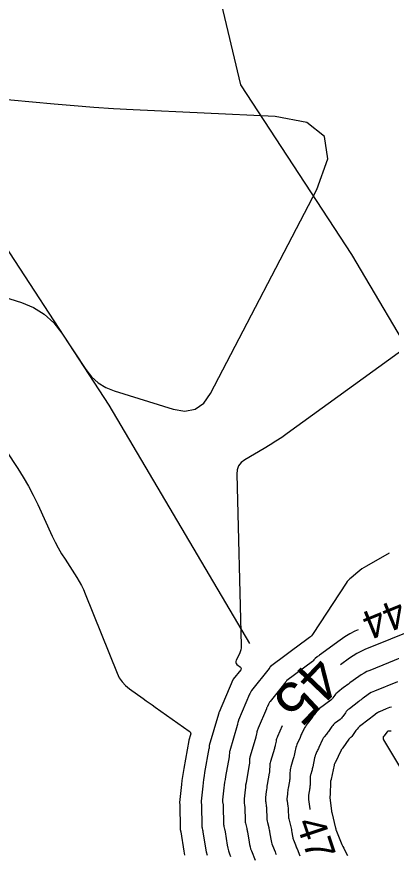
# Model space of a CAD drawing. Extents: x 2384780 to 2405861, y 547869 to 573706.
# Drawn here: x 2390194.3 to 2390220.5, y 552537.6 to 552596.3 of the extents above; entities that cross this region are included whole.
import ezdxf

# ---------------------------------------------------------------- set-up
doc = ezdxf.new("R2010")
doc.units = 0
for name, color, linetype in [('Old_Level_60', 7, 'Continuous'), ('Old_Level_61', 7, 'Continuous'), ('Prop Buffer Zone 1', 7, 'Continuous'), ('Prop Buffer Zone 2', 7, 'Continuous')]:
    doc.layers.add(name, color=color, linetype=linetype)

msp = doc.modelspace()

# ---------------------------------------------------------------- linework, layer by layer
at = {"layer": 'Old_Level_60'}
for points in [[(2390185.7925, 552579.041), (2390194.6295, 552576.2575), (2390195.47725, 552575.913), (2390196.23025, 552575.4435), (2390196.889, 552574.8485), (2390197.4535, 552574.1285), (2390199.143, 552571.572), (2390199.538, 552571.06825), (2390199.9995, 552570.65275), (2390200.52725, 552570.3255), (2390201.12125, 552570.08675), (2390205.24725, 552568.80525), (2390206.07425, 552568.6675), (2390206.78725, 552568.804), (2390207.386, 552569.21425), (2390207.8705, 552569.8985), (2390215.307, 552584.18675), (2390216.067, 552586.3165), (2390215.833, 552587.87525), (2390214.6045, 552588.863), (2390212.382, 552589.27975), (2390202.459, 552589.759), (2390201.07525, 552589.83325), (2390199.6925, 552589.922), (2390198.31075, 552590.0255), (2390196.93, 552590.1435), (2390192.3505, 552590.56)], [(2390237.35175, 552584.575), (2390213.2345, 552567.10425), (2390212.84075, 552566.82625), (2390212.4405, 552566.558), (2390212.034, 552566.2995), (2390211.62125, 552566.05075), (2390210.26225, 552565.254), (2390210.0085, 552565.0625), (2390209.82975, 552564.82925), (2390209.726, 552564.55425), (2390209.69725, 552564.23775), (2390210.01, 552552.247), (2390210.005, 552552.0985), (2390209.982, 552551.954), (2390209.94125, 552551.8135), (2390209.88225, 552551.677), (2390209.651, 552551.2175), (2390209.623, 552551.1365), (2390209.624, 552551.0615), (2390209.65375, 552550.993), (2390209.7125, 552550.9305), (2390209.9515, 552550.73675), (2390209.99125, 552550.69375), (2390210.00775, 552550.6485), (2390210.00125, 552550.60075), (2390209.972, 552550.55025), (2390209.44525, 552549.8875), (2390209.44225, 552549.8835), (2390209.4395, 552549.8795), (2390209.437, 552549.87525), (2390209.435, 552549.87075), (2390209.428, 552549.85625), (2390209.4265, 552549.85325), (2390209.425, 552549.85), (2390209.42375, 552549.84675), (2390209.42225, 552549.84375), (2390208.4615, 552547.59425), (2390208.45575, 552547.58), (2390208.45075, 552547.56525), (2390208.4465, 552547.5505), (2390208.443, 552547.5355), (2390208.43275, 552547.48625), (2390208.4305, 552547.4755), (2390208.428, 552547.465), (2390208.42525, 552547.4545), (2390208.42225, 552547.44425), (2390207.77775, 552545.25225), (2390207.77225, 552545.231), (2390207.76825, 552545.20975), (2390207.7655, 552545.18825), (2390207.764, 552545.1665), (2390207.76175, 552545.09525), (2390207.761, 552545.08), (2390207.75975, 552545.06475), (2390207.758, 552545.04975), (2390207.7555, 552545.0345), (2390207.45175, 552543.3585), (2390207.411, 552543.12175), (2390207.375, 552542.88425), (2390207.34325, 552542.646), (2390207.316, 552542.40725), (2390207.20575, 552541.35375), (2390207.2035, 552541.32275), (2390207.20325, 552541.29175), (2390207.20475, 552541.26075), (2390207.208, 552541.22975), (2390207.22225, 552541.129), (2390207.225, 552541.10725), (2390207.227, 552541.0855), (2390207.2285, 552541.06375), (2390207.22925, 552541.042), (2390207.25375, 552539.627), (2390207.25575, 552539.5855), (2390207.26, 552539.544), (2390207.2665, 552539.503), (2390207.2755, 552539.46225), (2390207.30825, 552539.32975), (2390207.315, 552539.30125), (2390207.321, 552539.2725), (2390207.3265, 552539.244), (2390207.3315, 552539.215), (2390207.51525, 552538.0635), (2390207.56125, 552537.8185), (2390207.62075, 552537.5775)], [(2390191.96325, 552568.28825), (2390194.36975, 552564.6465), (2390194.75575, 552564.0375), (2390195.11825, 552563.41475), (2390195.4565, 552562.779), (2390195.771, 552562.12975), (2390196.79375, 552559.91225), (2390196.99525, 552559.4945), (2390197.211, 552559.08475), (2390197.44125, 552558.683), (2390197.6855, 552558.28875), (2390198.5075, 552557.0145), (2390198.6765, 552556.73775), (2390198.832, 552556.454), (2390198.9735, 552556.163), (2390199.10125, 552555.865), (2390201.3205, 552550.3215), (2390201.47575, 552549.99975), (2390201.67125, 552549.7095), (2390201.90675, 552549.45075), (2390202.1825, 552549.2235), (2390203.14875, 552548.533), (2390203.356, 552548.385), (2390203.5635, 552548.23775), (2390203.77125, 552548.0905), (2390203.979, 552547.94375), (2390206.37025, 552546.26), (2390206.42775, 552546.20725), (2390206.462, 552546.1465), (2390206.473, 552546.0775), (2390206.46075, 552546.0005), (2390206.3505, 552545.62625), (2390206.35, 552545.62425), (2390206.34975, 552545.6225), (2390206.3495, 552545.6205), (2390206.34925, 552545.6185), (2390206.34925, 552545.612), (2390206.349, 552545.61075), (2390206.349, 552545.60925), (2390206.34875, 552545.608), (2390206.3485, 552545.60675), (2390205.991, 552543.63325), (2390205.944, 552543.359), (2390205.902, 552543.084), (2390205.86525, 552542.80825), (2390205.83375, 552542.5315), (2390205.70125, 552541.2645), (2390205.7005, 552541.252), (2390205.70025, 552541.2395), (2390205.70075, 552541.22675), (2390205.70225, 552541.21425), (2390205.708, 552541.1735), (2390205.709, 552541.1645), (2390205.71, 552541.15575), (2390205.7105, 552541.147), (2390205.71075, 552541.13825), (2390205.741, 552539.408), (2390205.74175, 552539.38875), (2390205.74375, 552539.36975), (2390205.74675, 552539.351), (2390205.751, 552539.33225)], [(2390220.3685, 552558.708), (2390218.77175, 552557.807), (2390218.6125, 552557.7125), (2390218.45825, 552557.611), (2390218.3085, 552557.503), (2390218.1635, 552557.388), (2390217.69725, 552557.00125), (2390217.601, 552556.915), (2390217.512, 552556.8225), (2390217.43025, 552556.7235), (2390217.3555, 552556.61825), (2390215.05175, 552553.09475), (2390214.99325, 552553.01375), (2390214.9285, 552552.93875), (2390214.857, 552552.87), (2390214.779, 552552.8075), (2390214.40975, 552552.537), (2390214.405, 552552.5335), (2390214.40025, 552552.53), (2390214.3955, 552552.5265), (2390214.39075, 552552.52275), (2390214.37375, 552552.50975), (2390214.3715, 552552.50775), (2390214.369, 552552.5055), (2390214.367, 552552.50325), (2390214.365, 552552.5005), (2390214.359, 552552.492), (2390214.35775, 552552.49025), (2390214.35625, 552552.48875), (2390214.3545, 552552.48725), (2390214.353, 552552.48575), (2390212.06525, 552550.77325), (2390212.053, 552550.76325), (2390212.04175, 552550.7525), (2390212.03125, 552550.741), (2390212.02175, 552550.72825), (2390211.992, 552550.686), (2390211.9855, 552550.677), (2390211.979, 552550.668), (2390211.97225, 552550.65925), (2390211.9655, 552550.6505), (2390210.739, 552549.10675), (2390210.72075, 552549.0825), (2390210.70425, 552549.0575), (2390210.689, 552549.0315), (2390210.67525, 552549.0045), (2390210.63275, 552548.915), (2390210.6235, 552548.89575), (2390210.61475, 552548.8765), (2390210.60625, 552548.857), (2390210.59775, 552548.8375), (2390209.824, 552547.02625), (2390209.8095, 552546.98975), (2390209.79675, 552546.9525), (2390209.786, 552546.91475), (2390209.777, 552546.8765), (2390209.75075, 552546.75025), (2390209.74475, 552546.72325), (2390209.73825, 552546.6965), (2390209.7315, 552546.66975), (2390209.72375, 552546.64325), (2390209.20475, 552544.878), (2390209.1945, 552544.83775), (2390209.1865, 552544.79725), (2390209.18125, 552544.756), (2390209.17875, 552544.7145), (2390209.1745, 552544.57825), (2390209.173, 552544.54925), (2390209.1705, 552544.52025), (2390209.167, 552544.49125), (2390209.16225, 552544.4625), (2390208.9125, 552543.08375), (2390208.87825, 552542.8845), (2390208.84775, 552542.6845), (2390208.82125, 552542.484), (2390208.79825, 552542.283), (2390208.71025, 552541.44275), (2390208.70675, 552541.39325), (2390208.706, 552541.344), (2390208.7085, 552541.2945), (2390208.714, 552541.24525), (2390208.7365, 552541.08425), (2390208.741, 552541.04975), (2390208.74425, 552541.01525), (2390208.74625, 552540.9805), (2390208.7475, 552540.94575), (2390208.76675, 552539.846), (2390208.7695, 552539.782), (2390208.776, 552539.71825), (2390208.78625, 552539.655), (2390208.79975, 552539.5925), (2390208.85025, 552539.38825), (2390208.86075, 552539.3445), (2390208.87025, 552539.3005), (2390208.87875, 552539.25625), (2390208.88625, 552539.21175), (2390209.03625, 552538.271), (2390209.074, 552538.071), (2390209.1225, 552537.874), (2390209.18225, 552537.68), (2390209.253, 552537.489)], [(2390218.191, 552553.351), (2390217.9565, 552553.24725), (2390217.59975, 552553.06225), (2390217.255, 552552.85575), (2390216.92225, 552552.62725), (2390215.48, 552551.57125), (2390215.43925, 552551.54125), (2390215.39875, 552551.511), (2390215.35825, 552551.4805), (2390215.31825, 552551.44975), (2390215.174, 552551.33925), (2390215.15325, 552551.322), (2390215.134, 552551.3035), (2390215.116, 552551.28325), (2390215.09975, 552551.26175), (2390215.0485, 552551.18925), (2390215.037, 552551.17425), (2390215.0245, 552551.16025), (2390215.011, 552551.14725), (2390214.99625, 552551.13525), (2390213.2045, 552549.794), (2390213.1755, 552549.77075), (2390213.14875, 552549.74525), (2390213.12425, 552549.71775), (2390213.10175, 552549.688), (2390213.0315, 552549.588), (2390213.01625, 552549.56675), (2390213.00075, 552549.54575), (2390212.985, 552549.52475), (2390212.96875, 552549.50425), (2390212.03275, 552548.326), (2390211.9995, 552548.2815), (2390211.96875, 552548.2355), (2390211.94075, 552548.1875), (2390211.9155, 552548.138), (2390211.83725, 552547.97375), (2390211.82075, 552547.9385), (2390211.8045, 552547.903), (2390211.7885, 552547.86725), (2390211.773, 552547.8315), (2390211.1865, 552546.45825), (2390211.163, 552546.3995), (2390211.14275, 552546.33975), (2390211.12525, 552546.279), (2390211.11075, 552546.21725), (2390211.06875, 552546.0145), (2390211.05925, 552545.97125), (2390211.04875, 552545.928), (2390211.0375, 552545.885), (2390211.0255, 552545.8425), (2390210.632, 552544.504), (2390210.6165, 552544.4445), (2390210.605, 552544.3845), (2390210.59725, 552544.324), (2390210.5935, 552544.26275), (2390210.58725, 552544.0615), (2390210.585, 552544.0185), (2390210.58125, 552543.97575), (2390210.576, 552543.933), (2390210.56925, 552543.8905), (2390210.37325, 552542.809), (2390210.3455, 552542.647), (2390210.32075, 552542.48475), (2390210.299, 552542.322), (2390210.2805, 552542.15875), (2390210.21475, 552541.53175), (2390210.20975, 552541.464), (2390210.209, 552541.39625), (2390210.21225, 552541.3285), (2390210.21975, 552541.26075), (2390210.25075, 552541.03975), (2390210.25675, 552540.9925), (2390210.26125, 552540.945), (2390210.26425, 552540.89725), (2390210.26575, 552540.8495), (2390210.2795, 552540.065), (2390210.2835, 552539.9785), (2390210.29225, 552539.8925), (2390210.306, 552539.80725), (2390210.32425, 552539.7225), (2390210.3925, 552539.447), (2390210.4065, 552539.38775), (2390210.41925, 552539.32825), (2390210.43075, 552539.2685), (2390210.441, 552539.2085), (2390210.55725, 552538.4785), (2390210.5865, 552538.32325), (2390210.62425, 552538.1705), (2390210.67075, 552538.02), (2390210.7255, 552537.87175), (2390210.986, 552537.22525)], [(2390222.01025, 552551.74), (2390218.99975, 552550.51575), (2390218.7975, 552550.42625), (2390218.60175, 552550.32475), (2390218.41275, 552550.2115), (2390218.2305, 552550.08625), (2390217.62, 552549.63925), (2390217.5075, 552549.5565), (2390217.3955, 552549.473), (2390217.284, 552549.38875), (2390217.17275, 552549.304), (2390216.7745, 552548.9985), (2390216.717, 552548.95075), (2390216.6635, 552548.89925), (2390216.61425, 552548.84375), (2390216.569, 552548.78425), (2390216.42775, 552548.58375), (2390216.396, 552548.542), (2390216.36125, 552548.5035), (2390216.3235, 552548.4675), (2390216.283, 552548.43475), (2390215.48275, 552547.83575), (2390215.42075, 552547.78525), (2390215.363, 552547.7305), (2390215.31, 552547.67125), (2390215.2615, 552547.6075), (2390215.11025, 552547.39225), (2390215.07775, 552547.34625), (2390215.04425, 552547.301), (2390215.01025, 552547.256), (2390214.9755, 552547.21175), (2390214.62025, 552546.76475), (2390214.5565, 552546.6795), (2390214.498, 552546.5915), (2390214.4445, 552546.5), (2390214.39625, 552546.4055), (2390214.2465, 552546.09125), (2390214.215, 552546.02375), (2390214.184, 552545.95575), (2390214.1535, 552545.88775), (2390214.124, 552545.81925), (2390213.9115, 552545.32225), (2390213.8705, 552545.219), (2390213.8345, 552545.114), (2390213.804, 552545.0075), (2390213.77875, 552544.89925), (2390213.7045, 552544.543)], [(2390220.93275, 552549.71725), (2390219.337, 552549.06825), (2390219.218, 552549.01575), (2390219.103, 552548.956), (2390218.99175, 552548.88925), (2390218.8845, 552548.81575), (2390218.54025, 552548.5635), (2390218.4665, 552548.5095), (2390218.39325, 552548.45475), (2390218.32025, 552548.39975), (2390218.24775, 552548.34425), (2390217.57475, 552547.828), (2390217.499, 552547.76525), (2390217.4285, 552547.697), (2390217.36325, 552547.62375), (2390217.3035, 552547.5455), (2390217.11725, 552547.28075), (2390217.07525, 552547.226), (2390217.0295, 552547.175), (2390216.97975, 552547.12775), (2390216.92625, 552547.08425), (2390216.599, 552546.83925), (2390216.53125, 552546.78425), (2390216.4685, 552546.7245), (2390216.41075, 552546.66), (2390216.358, 552546.59075), (2390216.15475, 552546.3015), (2390216.11075, 552546.23975), (2390216.066, 552546.17875), (2390216.02025, 552546.11825), (2390215.9735, 552546.05875), (2390215.817, 552545.86175), (2390215.78475, 552545.81875), (2390215.755, 552545.774), (2390215.728, 552545.72775), (2390215.7035, 552545.68), (2390215.439, 552545.12375), (2390215.40575, 552545.05325), (2390215.37325, 552544.9825), (2390215.34175, 552544.91125), (2390215.31075, 552544.83975), (2390215.21075, 552544.6055)], [(2390220.514, 552547.942), (2390220.3925, 552547.904), (2390220.27225, 552547.86175), (2390220.15325, 552547.81575), (2390219.67425, 552547.621), (2390219.6385, 552547.605), (2390219.604, 552547.58725), (2390219.57075, 552547.56725), (2390219.5385, 552547.545), (2390219.435, 552547.4695), (2390219.413, 552547.45325), (2390219.391, 552547.43675), (2390219.369, 552547.42025), (2390219.34725, 552547.4035), (2390218.375, 552546.65775), (2390218.28075, 552546.5795), (2390218.19325, 552546.495), (2390218.11225, 552546.404), (2390218.03825, 552546.30675), (2390217.7385, 552545.88125), (2390217.72225, 552545.86), (2390217.7045, 552545.84), (2390217.685, 552545.82175), (2390217.66425, 552545.80475), (2390217.5935, 552545.75175), (2390217.579, 552545.74), (2390217.5655, 552545.727), (2390217.553, 552545.71325), (2390217.5415, 552545.69825), (2390217.1115, 552545.0855), (2390217.1005, 552545.07025), (2390217.0895, 552545.055), (2390217.078, 552545.04025), (2390217.0665, 552545.02525), (2390217.0285, 552544.9775), (2390217.0205, 552544.967), (2390217.01325, 552544.956), (2390217.00675, 552544.94475), (2390217.00075, 552544.93325), (2390216.57775, 552544.044), (2390216.5695, 552544.02675), (2390216.56175, 552544.0095), (2390216.554, 552543.992), (2390216.54625, 552543.97475), (2390216.522, 552543.9175), (2390216.517, 552543.90525), (2390216.51275, 552543.8925), (2390216.509, 552543.87975), (2390216.506, 552543.867), (2390216.30225, 552542.88825), (2390216.2985, 552542.8705), (2390216.29425, 552542.853), (2390216.2895, 552542.8355), (2390216.28475, 552542.818)], [(2390220.51075, 552546.25325), (2390220.46775, 552546.25375), (2390220.32725, 552546.2605), (2390220.2985, 552546.25875), (2390220.2725, 552546.25075), (2390220.2495, 552546.23675), (2390220.229, 552546.21625), (2390219.98875, 552545.9175), (2390219.949, 552545.85275), (2390219.93275, 552545.78625), (2390219.93975, 552545.71825), (2390219.97025, 552545.6485), (2390224.20425, 552538.584)], [(2390213.7045, 552544.543), (2390213.68775, 552544.46675), (2390213.66975, 552544.391), (2390213.65, 552544.3155), (2390213.62875, 552544.2405), (2390213.48625, 552543.756), (2390213.46075, 552543.65825), (2390213.44175, 552543.55925), (2390213.429, 552543.4595), (2390213.42275, 552543.35875), (2390213.4125, 552543.02775), (2390213.409, 552542.957), (2390213.403, 552542.8865), (2390213.39425, 552542.81625), (2390213.383, 552542.74625), (2390213.29475, 552542.2595), (2390213.27975, 552542.1725), (2390213.2665, 552542.08525), (2390213.25475, 552541.99775), (2390213.24475, 552541.91), (2390213.21475, 552541.62325), (2390213.21025, 552541.562), (2390213.2095, 552541.5005), (2390213.2125, 552541.43925), (2390213.21925, 552541.378), (2390213.27625, 552540.97275), (2390213.28675, 552540.88875), (2390213.29475, 552540.80425), (2390213.30025, 552540.71975), (2390213.303, 552540.635), (2390213.30775, 552540.35775), (2390213.3105, 552540.29875), (2390213.3165, 552540.24), (2390213.32575, 552540.1815), (2390213.3385, 552540.12375), (2390213.47575, 552539.5685), (2390213.4975, 552539.4765), (2390213.51725, 552539.384), (2390213.53525, 552539.291), (2390213.551, 552539.19775), (2390213.59975, 552538.89225), (2390213.612, 552538.8275), (2390213.62775, 552538.7635), (2390213.64725, 552538.7005), (2390213.67025, 552538.6385), (2390213.803, 552538.309), (2390213.8315, 552538.23825), (2390213.86, 552538.16775), (2390213.88875, 552538.09725), (2390213.9175, 552538.02675), (2390214.118, 552537.53575)], [(2390215.21075, 552544.6055), (2390215.1905, 552544.555), (2390215.173, 552544.5035), (2390215.158, 552544.45125), (2390215.1455, 552544.39825), (2390215.014, 552543.766), (2390214.99825, 552543.694), (2390214.981, 552543.62225), (2390214.96225, 552543.55075), (2390214.94225, 552543.47975), (2390214.874, 552543.24825), (2390214.86125, 552543.1985), (2390214.8515, 552543.14825), (2390214.845, 552543.09725), (2390214.84175, 552543.04575), (2390214.82425, 552542.48), (2390214.82075, 552542.41075), (2390214.815, 552542.34175), (2390214.80625, 552542.273), (2390214.79525, 552542.2045), (2390214.75475, 552541.9815), (2390214.7465, 552541.9335), (2390214.73925, 552541.8855), (2390214.73275, 552541.83725), (2390214.72725, 552541.789), (2390214.71, 552541.6235), (2390214.7075, 552541.588), (2390214.707, 552541.55275), (2390214.70875, 552541.51725), (2390214.7125, 552541.482), (2390214.8045, 552540.83), (2390214.8105, 552540.78225), (2390214.812, 552540.76575)], [(2390216.28475, 552542.818), (2390216.268, 552542.76125), (2390216.26475, 552542.749), (2390216.2625, 552542.73675), (2390216.26075, 552542.72425), (2390216.26, 552542.7115), (2390216.23275, 552541.83025), (2390216.232, 552541.8135), (2390216.2305, 552541.79675), (2390216.2285, 552541.78), (2390216.22575, 552541.76325), (2390216.216, 552541.709), (2390216.214, 552541.6975), (2390216.21225, 552541.68575), (2390216.21075, 552541.674), (2390216.20925, 552541.66225), (2390216.205, 552541.622), (2390216.2045, 552541.6135), (2390216.20425, 552541.60475), (2390216.20475, 552541.59625), (2390216.20575, 552541.5875), (2390216.3325, 552540.68725), (2390216.334, 552540.67575), (2390216.335, 552540.66425), (2390216.33575, 552540.65275), (2390216.33625, 552540.641), (2390216.337, 552540.603), (2390216.33725, 552540.595), (2390216.338, 552540.587), (2390216.33925, 552540.579), (2390216.341, 552540.571), (2390216.61475, 552539.46525), (2390216.6175, 552539.453), (2390216.62025, 552539.4405), (2390216.62275, 552539.428), (2390216.62475, 552539.4155), (2390216.63125, 552539.37475), (2390216.633, 552539.366), (2390216.635, 552539.3575), (2390216.63775, 552539.349), (2390216.64075, 552539.34075), (2390216.6585, 552539.29675), (2390216.66225, 552539.28725), (2390216.66625, 552539.27775), (2390216.67, 552539.26825), (2390216.67375, 552539.25875), (2390217.0075, 552538.44225), (2390217.061, 552538.31675), (2390217.118, 552538.19275), (2390217.17825, 552538.0705), (2390217.24225, 552537.95), (2390217.457, 552537.55875)], [(2390205.751, 552539.33225), (2390205.766, 552539.271), (2390205.769, 552539.258), (2390205.772, 552539.24475), (2390205.7745, 552539.2315), (2390205.77675, 552539.21825), (2390205.994, 552537.856), (2390206.0485, 552537.56625)]]:
    msp.add_lwpolyline(points, dxfattribs=at)
at = {"layer": 'Old_Level_61'}
for points in [[(2390223.92975, 552554.105), (2390218.6625, 552551.96325), (2390218.377, 552551.83675), (2390218.10075, 552551.6935), (2390217.834, 552551.5335), (2390217.57625, 552551.35675), (2390216.9485, 552550.897)], [(2390212.86675, 552546.63375), (2390212.549, 552545.89025), (2390212.51675, 552545.80925), (2390212.48875, 552545.72675), (2390212.46475, 552545.64325), (2390212.44475, 552545.55825), (2390212.3865, 552545.27875), (2390212.3735, 552545.219), (2390212.35925, 552545.1595), (2390212.34375, 552545.10025), (2390212.327, 552545.0415), (2390212.059, 552544.13), (2390212.03875, 552544.05125), (2390212.02325, 552543.972), (2390212.01325, 552543.89175), (2390212.008, 552543.81075), (2390212, 552543.54475), (2390211.997, 552543.48775), (2390211.99225, 552543.431), (2390211.98525, 552543.3745), (2390211.976, 552543.31825), (2390211.834, 552542.53425), (2390211.8125, 552542.40975), (2390211.7935, 552542.285), (2390211.777, 552542.15975), (2390211.7625, 552542.0345), (2390211.7195, 552541.621), (2390211.713, 552541.5345), (2390211.712, 552541.4485), (2390211.716, 552541.36225), (2390211.7255, 552541.27625), (2390211.76525, 552540.99525), (2390211.77275, 552540.935), (2390211.7785, 552540.87475), (2390211.78225, 552540.814), (2390211.78425, 552540.7535), (2390211.79275, 552540.2715), (2390211.79725, 552540.16875), (2390211.80775, 552540.06675), (2390211.824, 552539.96525), (2390211.84575, 552539.86475), (2390211.93375, 552539.50925), (2390211.95175, 552539.43275), (2390211.96825, 552539.356), (2390211.983, 552539.279), (2390211.99625, 552539.20175), (2390212.07875, 552538.685), (2390212.09925, 552538.57525), (2390212.126, 552538.467), (2390212.159, 552538.3605), (2390212.19775, 552538.2555), (2390212.379, 552537.8055), (2390212.418, 552537.709), (2390212.457, 552537.61275)]]:
    msp.add_lwpolyline(points, dxfattribs=at)
at = {"layer": 'Prop Buffer Zone 1'}
msp.add_lwpolyline([(2390210.6125, 552552.38891), (2390200.7605, 552569.072), (2390191.3385, 552583.49775), (2390189.246, 552592.321), (2390179.0925, 552609.1755), (2390155.14375, 552625.17875), (2390132.83325, 552637.338)], dxfattribs=at)
at = {"layer": 'Prop Buffer Zone 2'}
msp.add_lwpolyline([(2390227.39692, 552563.29867), (2390217.75225, 552579.63075), (2390209.993, 552591.51075), (2390207.98675, 552599.97025), (2390193.91875, 552623.3225), (2390165.50625, 552642.3085), (2390142.40425, 552654.89925)], dxfattribs=at)

# ---------------------------------------------------------------- texts
at = {"layer": 'Old_Level_60'}
for s, rotation, p in [('44', 202.1929389, (2390221.03475, 552555.59375)), ('47', 288.5275556, (2390213.821, 552539.85925))]:
    msp.add_text(s, height=2, rotation=rotation, dxfattribs=at).set_placement(p)
at = {"layer": 'Old_Level_61'}
msp.add_text('45', height=3, rotation=226.2460111, dxfattribs=at).set_placement((2390215.1305, 552551.72375))

doc.saveas('drawing.dxf')
